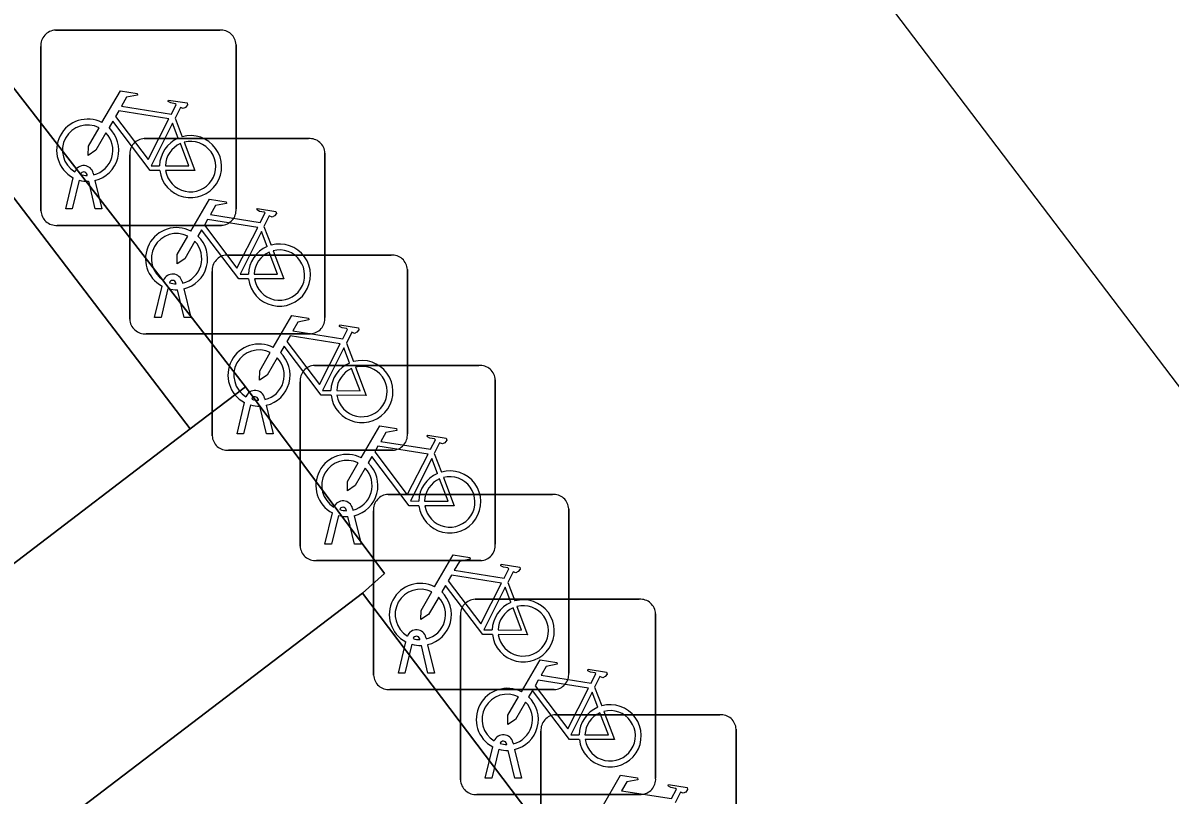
# Model space of a CAD drawing. Extents: x 160030 to 160839, y 385325 to 386450.
# Drawn here: x 160325.04 to 160330.91, y 385998.85 to 386002.8 of the extents above; entities that cross this region are included whole.
import ezdxf

# ---------------------------------------------------------------- set-up
doc = ezdxf.new("R2010")
doc.units = 0
for name, color, linetype in [('IMGEO_Fietsenrek', 7, 'Continuous'), ('IMGEO_Groenvoorziening', 7, 'Continuous'), ('IMGEO_Haag', 7, 'Continuous'), ('IMGEO_Pand_overbouw', 7, 'Continuous'), ('IMGEO_Parkeervlak_open', 7, 'Continuous'), ('IMGEO_Rijbaan_lokaal_open', 7, 'Continuous'), ('IMGEO_Voetpad_open', 7, 'Continuous')]:
    doc.layers.add(name, color=color, linetype=linetype)

msp = doc.modelspace()

# ---------------------------------------------------------------- linework, layer by layer
at = {"layer": 'IMGEO_Fietsenrek'}
for p, q in [((160325.2079, 386002.7635), (160326.0488, 386002.7635)), ((160326.0488, 386002.7635), (160325.2079, 386002.7635)), ((160325.1335, 386001.8389), (160325.1335, 386002.6798)), ((160325.1335, 386002.6798), (160325.1335, 386001.8389)), ((160326.1325, 386002.6891), (160326.1325, 386001.8482)), ((160326.1325, 386001.8482), (160326.1325, 386002.6891)), ((160325.8202, 386002.3132), (160325.8565, 386002.218)), ((160325.6629, 386002.2085), (160326.5038, 386002.2085)), ((160326.5038, 386002.2085), (160325.6629, 386002.2085)), ((160325.5885, 386001.2839), (160325.5885, 386002.1248)), ((160325.5885, 386002.1248), (160325.5885, 386001.2839)), ((160326.5875, 386002.1341), (160326.5875, 386001.2932)), ((160326.5875, 386001.2932), (160326.5875, 386002.1341)), ((160325.4016, 386002.0314), (160325.4034, 386002.0235)), ((160325.2605, 386001.8483), (160325.2988, 386002.0083)), ((160325.3292, 386001.9961), (160325.2939, 386001.8483)), ((160325.3709, 386002.0199), (160325.3699, 386002.0242)), ((160325.412, 386001.8483), (160325.3781, 386001.99)), ((160325.4104, 386001.9943), (160325.4454, 386001.8483)), ((160325.2939, 386001.8483), (160325.2605, 386001.8483)), ((160325.4454, 386001.8483), (160325.412, 386001.8483)), ((160326.0581, 386001.7645), (160325.2172, 386001.7645)), ((160325.2172, 386001.7645), (160326.0581, 386001.7645)), ((160326.2752, 386001.7582), (160326.3115, 386001.663)), ((160326.0849, 386001.6125), (160326.9258, 386001.6125)), ((160326.9258, 386001.6125), (160326.0849, 386001.6125)), ((160326.0105, 386000.6879), (160326.0105, 386001.5288)), ((160326.0105, 386001.5288), (160326.0105, 386000.6879)), ((160327.0095, 386001.5381), (160327.0095, 386000.6972)), ((160327.0095, 386000.6972), (160327.0095, 386001.5381)), ((160325.7155, 386001.2933), (160325.7538, 386001.4533)), ((160325.8259, 386001.4649), (160325.8249, 386001.4692)), ((160325.8566, 386001.4764), (160325.8584, 386001.4685)), ((160325.7842, 386001.4411), (160325.7489, 386001.2933)), ((160325.867, 386001.2933), (160325.8331, 386001.435)), ((160325.8654, 386001.4393), (160325.9004, 386001.2933)), ((160325.7489, 386001.2933), (160325.7155, 386001.2933)), ((160325.9004, 386001.2933), (160325.867, 386001.2933)), ((160326.5131, 386001.2095), (160325.6722, 386001.2095)), ((160325.6722, 386001.2095), (160326.5131, 386001.2095)), ((160326.6972, 386001.1622), (160326.7335, 386001.067)), ((160326.5349, 386001.0475), (160327.3758, 386001.0475)), ((160327.3758, 386001.0475), (160326.5349, 386001.0475)), ((160327.4595, 386000.9731), (160327.4595, 386000.1322)), ((160327.4595, 386000.1322), (160327.4595, 386000.9731)), ((160326.4605, 386000.1229), (160326.4605, 386000.9638)), ((160326.4605, 386000.9638), (160326.4605, 386000.1229)), ((160326.1375, 386000.6973), (160326.1758, 386000.8573)), ((160326.2479, 386000.8689), (160326.2469, 386000.8732)), ((160326.2786, 386000.8804), (160326.2804, 386000.8725)), ((160326.2062, 386000.8451), (160326.1709, 386000.6973)), ((160326.289, 386000.6973), (160326.2551, 386000.839)), ((160326.2874, 386000.8433), (160326.3224, 386000.6973)), ((160326.1709, 386000.6973), (160326.1375, 386000.6973)), ((160326.3224, 386000.6973), (160326.289, 386000.6973)), ((160326.9351, 386000.6135), (160326.0942, 386000.6135)), ((160326.0942, 386000.6135), (160326.9351, 386000.6135)), ((160327.1472, 386000.5972), (160327.1835, 386000.502)), ((160326.9109, 386000.3875), (160327.7518, 386000.3875)), ((160327.7518, 386000.3875), (160326.9109, 386000.3875)), ((160326.5875, 386000.1323), (160326.6258, 386000.2923)), ((160326.6562, 386000.2801), (160326.6209, 386000.1323)), ((160326.6979, 386000.3039), (160326.6969, 386000.3082)), ((160326.739, 386000.1323), (160326.7051, 386000.274)), ((160326.7286, 386000.3154), (160326.7304, 386000.3075)), ((160326.7374, 386000.2783), (160326.7724, 386000.1323)), ((160326.8365, 385999.4629), (160326.8365, 386000.3038)), ((160326.8365, 386000.3038), (160326.8365, 385999.4629)), ((160327.8355, 386000.3131), (160327.8355, 385999.4722)), ((160327.8355, 385999.4722), (160327.8355, 386000.3131)), ((160326.6209, 386000.1323), (160326.5875, 386000.1323)), ((160326.7724, 386000.1323), (160326.739, 386000.1323)), ((160327.3851, 386000.0485), (160326.5442, 386000.0485)), ((160326.5442, 386000.0485), (160327.3851, 386000.0485)), ((160327.5232, 385999.9372), (160327.5595, 385999.842)), ((160327.3559, 385999.8505), (160328.1968, 385999.8505)), ((160328.1968, 385999.8505), (160327.3559, 385999.8505)), ((160327.2815, 385998.9259), (160327.2815, 385999.7668)), ((160327.2815, 385999.7668), (160327.2815, 385998.9259)), ((160328.2805, 385999.7761), (160328.2805, 385998.9352)), ((160328.2805, 385998.9352), (160328.2805, 385999.7761)), ((160326.9635, 385999.4723), (160327.0018, 385999.6323)), ((160327.0739, 385999.6439), (160327.0729, 385999.6482)), ((160327.1046, 385999.6554), (160327.1064, 385999.6475)), ((160327.0322, 385999.6201), (160326.9969, 385999.4723)), ((160327.115, 385999.4723), (160327.0811, 385999.614)), ((160327.1134, 385999.6183), (160327.1484, 385999.4723)), ((160326.9969, 385999.4723), (160326.9635, 385999.4723)), ((160327.1484, 385999.4723), (160327.115, 385999.4723)), ((160327.7611, 385999.3885), (160326.9202, 385999.3885)), ((160326.9202, 385999.3885), (160327.7611, 385999.3885)), ((160327.9682, 385999.4002), (160328.0045, 385999.305)), ((160327.7679, 385999.2595), (160328.6088, 385999.2595)), ((160328.6088, 385999.2595), (160327.7679, 385999.2595)), ((160327.6935, 385998.3349), (160327.6935, 385999.1758)), ((160327.6935, 385999.1758), (160327.6935, 385998.3349)), ((160328.6925, 385999.1851), (160328.6925, 385998.3442)), ((160328.6925, 385998.3442), (160328.6925, 385999.1851)), ((160327.4085, 385998.9353), (160327.4468, 385999.0953)), ((160327.5189, 385999.1069), (160327.5179, 385999.1112)), ((160327.5496, 385999.1184), (160327.5514, 385999.1105)), ((160327.4772, 385999.0831), (160327.4419, 385998.9353)), ((160327.56, 385998.9353), (160327.5261, 385999.077)), ((160327.5584, 385999.0813), (160327.5934, 385998.9353)), ((160327.4419, 385998.9353), (160327.4085, 385998.9353)), ((160327.5934, 385998.9353), (160327.56, 385998.9353)), ((160328.2061, 385998.8515), (160327.3652, 385998.8515)), ((160327.3652, 385998.8515), (160328.2061, 385998.8515))]:
    msp.add_line(p, q, dxfattribs=at)
for points in [[(160325.4461, 386002.2902), (160325.5408, 386002.4537), (160325.627, 386002.4399), (160325.6287, 386002.4312), (160325.5726, 386002.4203), (160325.5464, 386002.375), (160325.8016, 386002.3342)], [(160325.8016, 386002.3342), (160325.8266, 386002.383), (160325.8215, 386002.387), (160325.7983, 386002.3907), (160325.7856, 386002.3982), (160325.7846, 386002.4013), (160325.7868, 386002.4059), (160325.8816, 386002.3908), (160325.8839, 386002.3805), (160325.8745, 386002.3681), (160325.8621, 386002.3617), (160325.8476, 386002.3679), (160325.8202, 386002.3132)], [(160325.7887, 386002.309), (160325.5319, 386002.35), (160325.5152, 386002.3212), (160325.6822, 386002.1009), (160325.7887, 386002.309)], [(160325.4668, 386002.2377), (160325.4152, 386002.1485), (160325.3753, 386002.1225), (160325.3765, 386002.17), (160325.431, 386002.2642)], [(160325.7418, 386002.0455), (160325.6921, 386002.0456), (160325.5014, 386002.2973), (160325.4824, 386002.2645)], [(160325.8367, 386002.211), (160325.8074, 386002.2878), (160325.698, 386002.0697), (160325.7407, 386002.0696)], [(160325.7707, 386002.0695), (160325.8906, 386002.0693), (160325.8474, 386002.1829)], [(160325.8672, 386002.1898), (160325.9222, 386002.0452), (160325.7721, 386002.0455)], [(160325.9011, 386001.7352), (160325.9958, 386001.8987), (160326.082, 386001.8849), (160326.0837, 386001.8762), (160326.0276, 386001.8653), (160326.0014, 386001.82), (160326.2566, 386001.7792)], [(160326.2437, 386001.754), (160325.9869, 386001.795), (160325.9702, 386001.7662), (160326.1372, 386001.5459), (160326.2437, 386001.754)], [(160326.2566, 386001.7792), (160326.2816, 386001.828), (160326.2765, 386001.832), (160326.2533, 386001.8357), (160326.2406, 386001.8432), (160326.2396, 386001.8463), (160326.2418, 386001.8509), (160326.3366, 386001.8358), (160326.3389, 386001.8255), (160326.3295, 386001.8131), (160326.3171, 386001.8067), (160326.3026, 386001.8129), (160326.2752, 386001.7582)], [(160326.1968, 386001.4905), (160326.1471, 386001.4906), (160325.9564, 386001.7423), (160325.9374, 386001.7095)], [(160325.9218, 386001.6827), (160325.8702, 386001.5935), (160325.8303, 386001.5675), (160325.8315, 386001.615), (160325.886, 386001.7092)], [(160326.2917, 386001.656), (160326.2624, 386001.7328), (160326.153, 386001.5147), (160326.1957, 386001.5146)], [(160326.2257, 386001.5145), (160326.3456, 386001.5143), (160326.3024, 386001.6279)], [(160326.3222, 386001.6348), (160326.3772, 386001.4902), (160326.2271, 386001.4905)], [(160326.3231, 386001.1392), (160326.4178, 386001.3027), (160326.504, 386001.2889), (160326.5057, 386001.2802), (160326.4496, 386001.2693), (160326.4234, 386001.224), (160326.6786, 386001.1832)], [(160326.6786, 386001.1832), (160326.7036, 386001.232), (160326.6985, 386001.236), (160326.6753, 386001.2397), (160326.6626, 386001.2472), (160326.6616, 386001.2503), (160326.6638, 386001.2549), (160326.7586, 386001.2398), (160326.7609, 386001.2295), (160326.7515, 386001.2171), (160326.7391, 386001.2107), (160326.7246, 386001.2169), (160326.6972, 386001.1622)], [(160326.6657, 386001.158), (160326.4089, 386001.199), (160326.3922, 386001.1702), (160326.5592, 386000.9499), (160326.6657, 386001.158)], [(160326.3438, 386001.0867), (160326.2922, 386000.9975), (160326.2523, 386000.9715), (160326.2535, 386001.019), (160326.308, 386001.1132)], [(160326.6188, 386000.8945), (160326.5691, 386000.8946), (160326.3784, 386001.1463), (160326.3594, 386001.1135)], [(160326.7137, 386001.06), (160326.6844, 386001.1368), (160326.575, 386000.9187), (160326.6177, 386000.9186)], [(160326.6477, 386000.9185), (160326.7676, 386000.9183), (160326.7244, 386001.0319)], [(160326.7442, 386001.0388), (160326.7992, 386000.8942), (160326.6491, 386000.8945)], [(160326.7731, 386000.5742), (160326.8678, 386000.7377), (160326.954, 386000.7239), (160326.9557, 386000.7152), (160326.8996, 386000.7043), (160326.8734, 386000.659), (160327.1286, 386000.6182)], [(160327.1286, 386000.6182), (160327.1536, 386000.667), (160327.1485, 386000.671), (160327.1253, 386000.6747), (160327.1126, 386000.6822), (160327.1116, 386000.6853), (160327.1138, 386000.6899), (160327.2086, 386000.6748), (160327.2109, 386000.6645), (160327.2015, 386000.6521), (160327.1891, 386000.6457), (160327.1746, 386000.6519), (160327.1472, 386000.5972)], [(160327.1157, 386000.593), (160326.8589, 386000.634), (160326.8422, 386000.6052), (160327.0092, 386000.3849), (160327.1157, 386000.593)], [(160327.0688, 386000.3295), (160327.0191, 386000.3296), (160326.8284, 386000.5813), (160326.8094, 386000.5485)], [(160327.1637, 386000.495), (160327.1344, 386000.5718), (160327.025, 386000.3537), (160327.0677, 386000.3536)], [(160326.7938, 386000.5217), (160326.7422, 386000.4325), (160326.7023, 386000.4065), (160326.7035, 386000.454), (160326.758, 386000.5482)], [(160327.0977, 386000.3535), (160327.2176, 386000.3533), (160327.1744, 386000.4669)], [(160327.1942, 386000.4738), (160327.2492, 386000.3292), (160327.0991, 386000.3295)], [(160327.1491, 385999.9142), (160327.2438, 386000.0777), (160327.33, 386000.0639), (160327.3317, 386000.0552), (160327.2756, 386000.0443), (160327.2494, 385999.999), (160327.5046, 385999.9582)], [(160327.4917, 385999.933), (160327.2349, 385999.974), (160327.2182, 385999.9452), (160327.3852, 385999.7249), (160327.4917, 385999.933)], [(160327.5046, 385999.9582), (160327.5296, 386000.007), (160327.5245, 386000.011), (160327.5013, 386000.0147), (160327.4886, 386000.0222), (160327.4876, 386000.0253), (160327.4898, 386000.0299), (160327.5846, 386000.0148), (160327.5869, 386000.0045), (160327.5775, 385999.9921), (160327.5651, 385999.9857), (160327.5506, 385999.9919), (160327.5232, 385999.9372)], [(160327.4448, 385999.6695), (160327.3951, 385999.6696), (160327.2044, 385999.9213), (160327.1854, 385999.8885)], [(160327.1698, 385999.8617), (160327.1182, 385999.7725), (160327.0783, 385999.7465), (160327.0795, 385999.794), (160327.134, 385999.8882)], [(160327.5397, 385999.835), (160327.5104, 385999.9118), (160327.401, 385999.6937), (160327.4437, 385999.6936)], [(160327.4737, 385999.6935), (160327.5936, 385999.6933), (160327.5504, 385999.8069)], [(160327.5702, 385999.8138), (160327.6252, 385999.6692), (160327.4751, 385999.6695)], [(160327.5941, 385999.3772), (160327.6888, 385999.5407), (160327.775, 385999.5269), (160327.7767, 385999.5182), (160327.7206, 385999.5073), (160327.6944, 385999.462), (160327.9496, 385999.4212)], [(160327.9496, 385999.4212), (160327.9746, 385999.47), (160327.9695, 385999.474), (160327.9463, 385999.4777), (160327.9336, 385999.4852), (160327.9326, 385999.4883), (160327.9348, 385999.4929), (160328.0296, 385999.4778), (160328.0319, 385999.4675), (160328.0225, 385999.4551), (160328.0101, 385999.4487), (160327.9956, 385999.4549), (160327.9682, 385999.4002)], [(160327.9367, 385999.396), (160327.6799, 385999.437), (160327.6632, 385999.4082), (160327.8302, 385999.1879), (160327.9367, 385999.396)], [(160327.6148, 385999.3247), (160327.5632, 385999.2355), (160327.5233, 385999.2095), (160327.5245, 385999.257), (160327.579, 385999.3512)], [(160327.8898, 385999.1325), (160327.8401, 385999.1326), (160327.6494, 385999.3843), (160327.6304, 385999.3515)], [(160327.9847, 385999.298), (160327.9554, 385999.3748), (160327.846, 385999.1567), (160327.8887, 385999.1566)], [(160327.9187, 385999.1565), (160328.0386, 385999.1563), (160327.9954, 385999.2699)], [(160328.0152, 385999.2768), (160328.0702, 385999.1322), (160327.9201, 385999.1325)], [(160328.0061, 385998.7862), (160328.1008, 385998.9497), (160328.187, 385998.9359), (160328.1887, 385998.9272), (160328.1326, 385998.9163), (160328.1064, 385998.871), (160328.3616, 385998.8302)], [(160328.3616, 385998.8302), (160328.3866, 385998.879), (160328.3815, 385998.883), (160328.3583, 385998.8867), (160328.3456, 385998.8942), (160328.3446, 385998.8973), (160328.3468, 385998.9019), (160328.4416, 385998.8868), (160328.4439, 385998.8765), (160328.4345, 385998.8641), (160328.4221, 385998.8577), (160328.4076, 385998.8639), (160328.3802, 385998.8092)]]:
    msp.add_lwpolyline(points, dxfattribs=at)
for centre, radius, start, end in [((160325.2112, 386002.6856), 0.0779, 92.4484, 184.28452), ((160325.2112, 386002.6856), 0.0779, 92.4484, 184.28452), ((160326.0546, 386002.6858), 0.0779, 2.4484, 94.28452), ((160326.0546, 386002.6858), 0.0779, 2.4484, 94.28452), ((160325.3731, 386002.1489), 0.159, 62.67661, 242.13685), ((160325.3731, 386002.1489), 0.129, 63.31916, 238.90302), ((160325.3731, 386002.1489), 0.159, 283.5766, 46.60424), ((160325.3731, 386002.1489), 0.129, 283.60429, 43.43025), ((160325.6662, 386002.1306), 0.0779, 92.4484, 184.28452), ((160325.6662, 386002.1306), 0.0779, 92.4484, 184.28452), ((160325.8997, 386002.0649), 0.159, 113.3408, 178.32165), ((160325.8997, 386002.0649), 0.159, 187.0065, 105.77075), ((160326.5096, 386002.1308), 0.0779, 2.4484, 94.28452), ((160326.5096, 386002.1308), 0.0779, 2.4484, 94.28452), ((160325.8997, 386002.0649), 0.129, 113.92302, 177.95563), ((160325.8997, 386002.0649), 0.129, 188.67146, 104.58832), ((160325.3529, 386002.0203), 0.0499, 12.8025, 158.69338), ((160325.3529, 386002.0203), 0.0174, 12.8025, 163.45023), ((160325.3731, 386002.1489), 0.159, 253.99666, 271.78671), ((160325.3731, 386002.1489), 0.129, 253.41502, 269.02044), ((160325.2114, 386001.8422), 0.0779, 182.4484, 274.28452), ((160325.2114, 386001.8422), 0.0779, 182.4484, 274.28452), ((160326.0548, 386001.8424), 0.0779, 272.4484, 4.28452), ((160326.0548, 386001.8424), 0.0779, 272.4484, 4.28452), ((160325.8281, 386001.5939), 0.159, 62.67661, 242.13685), ((160325.8281, 386001.5939), 0.129, 63.31916, 238.90302), ((160325.8281, 386001.5939), 0.129, 283.60429, 43.43025), ((160325.8281, 386001.5939), 0.159, 283.5766, 46.60424), ((160326.3547, 386001.5099), 0.159, 113.3408, 178.32165), ((160326.3547, 386001.5099), 0.159, 187.0065, 105.77075), ((160326.3547, 386001.5099), 0.129, 113.92302, 177.95563), ((160326.3547, 386001.5099), 0.129, 188.67146, 104.58832), ((160326.0882, 386001.5346), 0.0779, 92.4484, 184.28452), ((160326.0882, 386001.5346), 0.0779, 92.4484, 184.28452), ((160326.9316, 386001.5348), 0.0779, 2.4484, 94.28452), ((160326.9316, 386001.5348), 0.0779, 2.4484, 94.28452), ((160325.8079, 386001.4653), 0.0499, 12.8025, 158.69338), ((160325.8079, 386001.4653), 0.0174, 12.8025, 163.45023), ((160325.8281, 386001.5939), 0.129, 253.41502, 269.02044), ((160325.8281, 386001.5939), 0.159, 253.99666, 271.78671), ((160325.6664, 386001.2872), 0.0779, 182.4484, 274.28452), ((160325.6664, 386001.2872), 0.0779, 182.4484, 274.28452), ((160326.5098, 386001.2874), 0.0779, 272.4484, 4.28452), ((160326.5098, 386001.2874), 0.0779, 272.4484, 4.28452), ((160326.2501, 386000.9979), 0.159, 62.67661, 242.13685), ((160326.2501, 386000.9979), 0.129, 63.31916, 238.90302), ((160326.2501, 386000.9979), 0.159, 283.5766, 46.60424), ((160326.2501, 386000.9979), 0.129, 283.60429, 43.43025), ((160326.5382, 386000.9696), 0.0779, 92.4484, 184.28452), ((160326.5382, 386000.9696), 0.0779, 92.4484, 184.28452), ((160326.7767, 386000.9139), 0.159, 113.3408, 178.32165), ((160326.7767, 386000.9139), 0.159, 187.0065, 105.77075), ((160326.7767, 386000.9139), 0.129, 113.92302, 177.95563), ((160326.7767, 386000.9139), 0.129, 188.67146, 104.58832), ((160327.3816, 386000.9698), 0.0779, 2.4484, 94.28452), ((160327.3816, 386000.9698), 0.0779, 2.4484, 94.28452), ((160326.2299, 386000.8693), 0.0499, 12.8025, 158.69338), ((160326.2299, 386000.8693), 0.0174, 12.8025, 163.45023), ((160326.2501, 386000.9979), 0.129, 253.41502, 269.02044), ((160326.2501, 386000.9979), 0.159, 253.99666, 271.78671), ((160326.0884, 386000.6912), 0.0779, 182.4484, 274.28452), ((160326.0884, 386000.6912), 0.0779, 182.4484, 274.28452), ((160326.9318, 386000.6914), 0.0779, 272.4484, 4.28452), ((160326.9318, 386000.6914), 0.0779, 272.4484, 4.28452), ((160326.7001, 386000.4329), 0.159, 62.67661, 242.13685), ((160326.7001, 386000.4329), 0.129, 63.31916, 238.90302), ((160326.7001, 386000.4329), 0.129, 283.60429, 43.43025), ((160326.7001, 386000.4329), 0.159, 283.5766, 46.60424), ((160327.2267, 386000.3489), 0.159, 187.0065, 105.77075), ((160327.2267, 386000.3489), 0.159, 113.3408, 178.32165), ((160327.2267, 386000.3489), 0.129, 113.92302, 177.95563), ((160327.2267, 386000.3489), 0.129, 188.67146, 104.58832), ((160326.9142, 386000.3096), 0.0779, 92.4484, 184.28452), ((160326.9142, 386000.3096), 0.0779, 92.4484, 184.28452), ((160327.7576, 386000.3098), 0.0779, 2.4484, 94.28452), ((160327.7576, 386000.3098), 0.0779, 2.4484, 94.28452), ((160326.6799, 386000.3043), 0.0499, 12.8025, 158.69338), ((160326.7001, 386000.4329), 0.159, 253.99666, 271.78671), ((160326.6799, 386000.3043), 0.0174, 12.8025, 163.45023), ((160326.7001, 386000.4329), 0.129, 253.41502, 269.02044), ((160326.5384, 386000.1262), 0.0779, 182.4484, 274.28452), ((160326.5384, 386000.1262), 0.0779, 182.4484, 274.28452), ((160327.3818, 386000.1264), 0.0779, 272.4484, 4.28452), ((160327.3818, 386000.1264), 0.0779, 272.4484, 4.28452), ((160327.0761, 385999.7729), 0.159, 62.67661, 242.13685), ((160327.0761, 385999.7729), 0.129, 63.31916, 238.90302), ((160327.0761, 385999.7729), 0.129, 283.60429, 43.43025), ((160327.0761, 385999.7729), 0.159, 283.5766, 46.60424), ((160327.3592, 385999.7726), 0.0779, 92.4484, 184.28452), ((160327.3592, 385999.7726), 0.0779, 92.4484, 184.28452), ((160327.6027, 385999.6889), 0.159, 113.3408, 178.32165), ((160327.6027, 385999.6889), 0.159, 187.0065, 105.77075), ((160327.6027, 385999.6889), 0.129, 113.92302, 177.95563), ((160327.6027, 385999.6889), 0.129, 188.67146, 104.58832), ((160328.2026, 385999.7728), 0.0779, 2.4484, 94.28452), ((160328.2026, 385999.7728), 0.0779, 2.4484, 94.28452), ((160327.0559, 385999.6443), 0.0499, 12.8025, 158.69338), ((160327.0559, 385999.6443), 0.0174, 12.8025, 163.45023), ((160327.0761, 385999.7729), 0.129, 253.41502, 269.02044), ((160327.0761, 385999.7729), 0.159, 253.99666, 271.78671), ((160326.9144, 385999.4662), 0.0779, 182.4484, 274.28452), ((160326.9144, 385999.4662), 0.0779, 182.4484, 274.28452), ((160327.7578, 385999.4664), 0.0779, 272.4484, 4.28452), ((160327.7578, 385999.4664), 0.0779, 272.4484, 4.28452), ((160327.5211, 385999.2359), 0.159, 62.67661, 242.13685), ((160327.5211, 385999.2359), 0.129, 63.31916, 238.90302), ((160327.5211, 385999.2359), 0.159, 283.5766, 46.60424), ((160327.5211, 385999.2359), 0.129, 283.60429, 43.43025), ((160328.0477, 385999.1519), 0.159, 113.3408, 178.32165), ((160328.0477, 385999.1519), 0.159, 187.0065, 105.77075), ((160328.0477, 385999.1519), 0.129, 113.92302, 177.95563), ((160328.0477, 385999.1519), 0.129, 188.67146, 104.58832), ((160327.7712, 385999.1816), 0.0779, 92.4484, 184.28452), ((160327.7712, 385999.1816), 0.0779, 92.4484, 184.28452), ((160328.6146, 385999.1818), 0.0779, 2.4484, 94.28452), ((160328.6146, 385999.1818), 0.0779, 2.4484, 94.28452), ((160327.5009, 385999.1073), 0.0499, 12.8025, 158.69338), ((160327.5009, 385999.1073), 0.0174, 12.8025, 163.45023), ((160327.5211, 385999.2359), 0.129, 253.41502, 269.02044), ((160327.5211, 385999.2359), 0.159, 253.99666, 271.78671), ((160327.3594, 385998.9292), 0.0779, 182.4484, 274.28452), ((160327.3594, 385998.9292), 0.0779, 182.4484, 274.28452), ((160328.2028, 385998.9294), 0.0779, 272.4484, 4.28452), ((160328.2028, 385998.9294), 0.0779, 272.4484, 4.28452)]:
    msp.add_arc(centre, radius, start, end, dxfattribs=at)
at = {"layer": 'IMGEO_Groenvoorziening'}
msp.add_lwpolyline([(160326.78, 385999.882), (160326.893, 385999.983), (160326.181, 386000.938), (160325.898, 386000.723), (160324.95, 386000), (160301.572, 385982.338), (160300.43, 385981.446), (160300.198, 385981.265), (160300.971, 385980.314), (160306.448, 385984.39)], close=True, dxfattribs=at)
at = {"layer": 'IMGEO_Haag'}
msp.add_lwpolyline([(160326.78, 385999.882), (160326.893, 385999.983), (160326.181, 386000.938), (160325.898, 386000.723), (160324.95, 386000), (160301.572, 385982.338), (160300.43, 385981.446), (160300.198, 385981.265), (160300.971, 385980.314), (160306.448, 385984.39)], close=True, dxfattribs=at)
at = {"layer": 'IMGEO_Pand_overbouw'}
msp.add_lwpolyline([(160343.732, 385987.245), (160334.064, 386000), (160330.831, 386004.266), (160329.174, 386003.291), (160331.673, 386000), (160342.227, 385986.103)], close=True, dxfattribs=at)
at = {"layer": 'IMGEO_Parkeervlak_open'}
msp.add_lwpolyline([(160328.26, 385997.929), (160326.78, 385999.882), (160306.448, 385984.39), (160307.676, 385982.776)], dxfattribs=at)
at = {"layer": 'IMGEO_Rijbaan_lokaal_open'}
msp.add_lwpolyline([(160334.064, 386000), (160330.831, 386004.266), (160327.941, 386008.079), (160322.666, 386005.467), (160326.181, 386000.938), (160326.893, 385999.983), (160326.78, 385999.882), (160328.26, 385997.929), (160351.422, 385967.377), (160352.429, 385966.048), (160352.983, 385965.317), (160357.132, 385969.603), (160356.345, 385970.639), (160349.861, 385979.176), (160345.639, 385984.699), (160344.149, 385983.569), (160343.551, 385983.115), (160341.629, 385985.65), (160342.227, 385986.103), (160343.732, 385987.245)], close=True, dxfattribs=at)
at = {"layer": 'IMGEO_Voetpad_open'}
msp.add_lwpolyline([(160325.898, 386000.723), (160326.181, 386000.938), (160322.666, 386005.467), (160311.896, 385997.938), (160309.397, 385996.226), (160301.364, 385990.619), (160301.53, 385990.38), (160322.6, 386005.043)], close=True, dxfattribs=at)
msp.add_lwpolyline([(160324.95, 386000), (160325.898, 386000.723), (160322.6, 386005.043), (160301.53, 385990.38), (160301.364, 385990.619), (160298.92, 385994.106), (160298.664, 385993.917)], dxfattribs=at)

doc.saveas('drawing.dxf')
